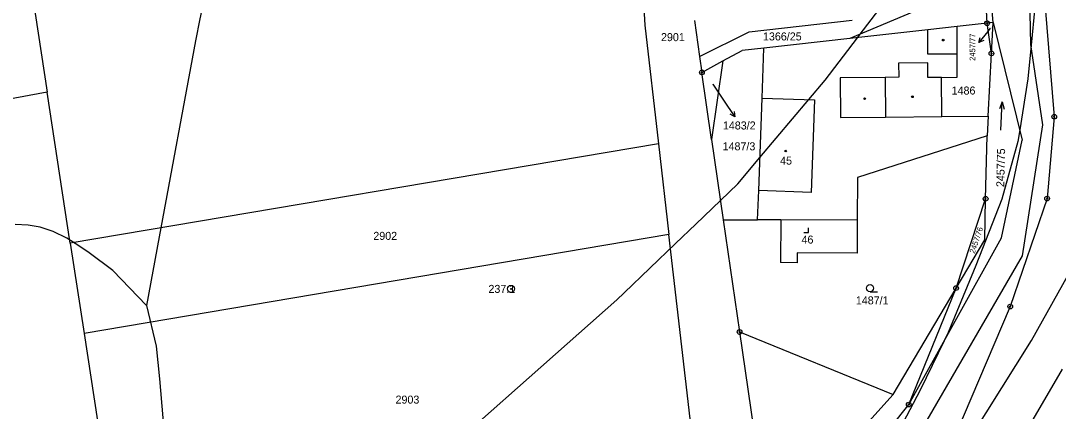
# Model space of a CAD drawing. Extents: x -546762 to -540209, y -1046851 to -1035694.
# Drawn here: x -542845.1 to -542624.6, y -1039875.2 to -1039792.3 of the extents above; entities that cross this region are included whole.
import ezdxf

# ---------------------------------------------------------------- set-up
doc = ezdxf.new("R2010")
doc.units = 0
for name, color, linetype in [('Vrstva 1', 7, 'Continuous'), ('Vrstva 16', 7, 'Continuous'), ('Vrstva 17', 7, 'Continuous'), ('Vrstva 18', 7, 'Continuous'), ('Vrstva 19', 7, 'Continuous'), ('Vrstva 24', 7, 'Continuous'), ('Vrstva 25', 7, 'Continuous'), ('Vrstva 3', 7, 'Continuous'), ('Vrstva 37', 7, 'Continuous'), ('Vrstva 4', 7, 'Continuous'), ('Vrstva 52', 7, 'Continuous')]:
    doc.layers.add(name, color=color, linetype=linetype)

msp = doc.modelspace()

# ---------------------------------------------------------------- linework, layer by layer
at = {"layer": 'Vrstva 1'}
for p, q in [((-542630.45, -1039797.36), (-542631.14, -1039769.78)), ((-542640.24, -1039783.98), (-542668.91, -1039796.07)), ((-542639.75, -1039792.83), (-542640.24, -1039783.98)), ((-542627.51, -1039788.55), (-542625.49, -1039812.67)), ((-542639.75, -1039792.83), (-542646.13, -1039793.54)), ((-542638.5, -1039792.69), (-542639.75, -1039792.83)), ((-542638.84, -1039799.24), (-542639.75, -1039792.83)), ((-542638.84, -1039799.24), (-542638.5, -1039792.69)), ((-542700.85, -1039799.89), (-542690.32, -1039794.61)), ((-542639.53, -1039812.53), (-542638.84, -1039799.24)), ((-542700.36, -1039803.26), (-542695.88, -1039800.82)), ((-542695.88, -1039800.82), (-542698.29, -1039817.53)), ((-542625.49, -1039812.67), (-542627.02, -1039830.05)), ((-542640.07, -1039830.1), (-542639.75, -1039816.75)), ((-542646.36, -1039849.07), (-542640.07, -1039830.1)), ((-542640.27, -1039838.79), (-542640.07, -1039830.1)), ((-542627.02, -1039830.05), (-542634.84, -1039852.98)), ((-542695.82, -1039834.54), (-542688.52, -1039834.57)), ((-542646.36, -1039849.07), (-542640.27, -1039838.79)), ((-542659.73, -1039871.65), (-542646.36, -1039849.07)), ((-542656.42, -1039873.8), (-542646.36, -1039849.07)), ((-542634.84, -1039852.98), (-542648.26, -1039884.44)), ((-542692.36, -1039858.38), (-542659.73, -1039871.65)), ((-542659.73, -1039871.65), (-542686.58, -1039901.44)), ((-542681, -1039904.7), (-542656.42, -1039873.8))]:
    msp.add_line(p, q, dxfattribs=at)
for points in [[(-542860.51, -1039670.07), (-542839.48, -1039807.43)], [(-542714.22, -1039763.64), (-542712.47, -1039793.24)], [(-542638.5, -1039792.69), (-542639.24, -1039783.56)], [(-542712.47, -1039793.24), (-542709.57, -1039818.4)], [(-542701.96, -1039792.23), (-542700.85, -1039799.89)], [(-542690.32, -1039794.61), (-542668.4, -1039792.2)], [(-542638.5, -1039792.69), (-542632.29, -1039817.63)], [(-542652.38, -1039794.24), (-542668.91, -1039796.07)], [(-542646.13, -1039793.54), (-542652.38, -1039794.24)], [(-542646.13, -1039799.39), (-542646.13, -1039793.54)], [(-542668.91, -1039796.07), (-542687.19, -1039798.1)], [(-542627.94, -1039814.42), (-542630.45, -1039797.36)], [(-542700.85, -1039799.89), (-542700.36, -1039803.26)], [(-542695.88, -1039800.82), (-542691.8, -1039798.61)], [(-542687.19, -1039798.1), (-542691.8, -1039798.61)], [(-542687.58, -1039808.74), (-542687.19, -1039798.1)], [(-542646.13, -1039804.29), (-542646.13, -1039799.39)], [(-542698.29, -1039817.53), (-542700.36, -1039803.26)], [(-542649.43, -1039804.32), (-542646.13, -1039804.29)], [(-542649.35, -1039812.62), (-542649.43, -1039804.32)], [(-542839.48, -1039807.43), (-543026.23, -1039842.05)], [(-542834.56, -1039839.52), (-542839.48, -1039807.43)], [(-542688.29, -1039828.37), (-542687.58, -1039808.74)], [(-542649.35, -1039812.62), (-542639.53, -1039812.53)], [(-542639.53, -1039812.53), (-542639.75, -1039816.75)], [(-542632.27, -1039842.18), (-542627.94, -1039814.42)], [(-542698.29, -1039817.53), (-542695.82, -1039834.54)], [(-542639.75, -1039816.75), (-542667.33, -1039825.6)], [(-542709.57, -1039818.4), (-542834.56, -1039839.52)], [(-542709.57, -1039818.4), (-542707.35, -1039837.71)], [(-542636.69, -1039838.37), (-542632.29, -1039817.63)], [(-542667.33, -1039825.6), (-542667.37, -1039834.65)], [(-542688.52, -1039834.57), (-542688.29, -1039828.37)], [(-542695.82, -1039834.54), (-542692.36, -1039858.38)], [(-542683.62, -1039834.59), (-542688.52, -1039834.57)], [(-542683.62, -1039834.59), (-542683.65, -1039843.65)], [(-542667.37, -1039834.65), (-542683.62, -1039834.59)], [(-542667.37, -1039834.65), (-542667.4, -1039841.65)], [(-542834.56, -1039839.52), (-542831.63, -1039858.72)], [(-542707.35, -1039837.71), (-542831.63, -1039858.72)], [(-542702.85, -1039876.81), (-542707.35, -1039837.71)], [(-542656.42, -1039873.8), (-542636.69, -1039838.37)], [(-542667.4, -1039841.65), (-542680.15, -1039841.6)], [(-542680.15, -1039841.6), (-542680.15, -1039843.66)], [(-542630.3, -1039860.17), (-542619, -1039839.94)], [(-542680.15, -1039843.66), (-542683.65, -1039843.65)], [(-542652.47, -1039877.09), (-542632.27, -1039842.18)], [(-542831.63, -1039858.72), (-542822.48, -1039918.48)], [(-542692.36, -1039858.38), (-542686.99, -1039895.36)], [(-542658.86, -1039905.72), (-542630.3, -1039860.17)], [(-542629.96, -1039876.96), (-542623.71, -1039866.26)]]:
    msp.add_lwpolyline(points, dxfattribs=at)
at = {"layer": 'Vrstva 16'}
for p, q in [((-542639.64, -1039794.58), (-542641.5, -1039796.94)), ((-542695.06, -1039810.2), (-542693.38, -1039812.68))]:
    msp.add_line(p, q, dxfattribs=at)
for points in [[(-542639.09, -1039793.88), (-542639.64, -1039794.58)], [(-542640.48, -1039796.46), (-542641.5, -1039796.94), (-542641.27, -1039795.84)], [(-542698.06, -1039805.78), (-542695.06, -1039810.2)], [(-542693.52, -1039811.57), (-542693.38, -1039812.68), (-542694.35, -1039812.14)]]:
    msp.add_lwpolyline(points, dxfattribs=at)
at = {"layer": 'Vrstva 24'}
for centre, radius in [((-542639.75, -1039792.83), 0.5), ((-542639.75, -1039792.83), 0.1), ((-542638.84, -1039799.24), 0.5), ((-542638.84, -1039799.24), 0.1), ((-542700.36, -1039803.26), 0.5), ((-542700.36, -1039803.26), 0.1), ((-542625.49, -1039812.67), 0.5), ((-542625.49, -1039812.67), 0.1), ((-542640.07, -1039830.1), 0.5), ((-542640.07, -1039830.1), 0.1), ((-542627.02, -1039830.05), 0.5), ((-542627.02, -1039830.05), 0.1), ((-542740.91, -1039849.23), 0.75), ((-542740.91, -1039849.23), 0.1), ((-542646.36, -1039849.07), 0.5), ((-542646.36, -1039849.07), 0.1), ((-542634.84, -1039852.98), 0.5), ((-542634.84, -1039852.98), 0.1), ((-542692.36, -1039858.38), 0.5), ((-542692.36, -1039858.38), 0.1), ((-542656.42, -1039873.8), 0.5), ((-542656.42, -1039873.8), 0.1)]:
    msp.add_circle(centre, radius, dxfattribs=at)
at = {"layer": 'Vrstva 25'}
msp.add_line((-542664.64, -1039849.82), (-542663.04, -1039849.82), dxfattribs=at)
for points in [[(-542636.88, -1039815.51), (-542636.56, -1039809.51), (-542637.14, -1039810.99)], [(-542636.56, -1039809.51), (-542636.14, -1039811.04)], [(-542678.7, -1039837.28), (-542677.7, -1039837.28), (-542677.7, -1039836.28)]]:
    msp.add_lwpolyline(points, dxfattribs=at)
for centre, radius in [((-542649.08, -1039796.4), 0.175), ((-542665.78, -1039808.85), 0.175), ((-542655.62, -1039808.44), 0.175), ((-542682.55, -1039819.96), 0.175), ((-542664.64, -1039849.07), 0.75)]:
    msp.add_circle(centre, radius, dxfattribs=at)
at = {"layer": 'Vrstva 3'}
for points in [[(-542688.29, -1039828.37), (-542687.58, -1039808.74)], [(-542687.58, -1039808.74), (-542676.45, -1039809.09)], [(-542676.45, -1039809.09), (-542677.15, -1039828.79)], [(-542677.15, -1039828.79), (-542688.29, -1039828.37)]]:
    msp.add_lwpolyline(points, dxfattribs=at)
at = {"layer": 'Vrstva 37'}
msp.add_circle((-542682.55, -1039819.96), 0.175, dxfattribs=at)
at = {"layer": 'Vrstva 4'}
for points in [[(-542652.38, -1039799.39), (-542652.38, -1039794.24)], [(-542646.13, -1039799.39), (-542652.38, -1039799.39)], [(-542652.36, -1039801.24), (-542658.56, -1039801.3)], [(-542658.56, -1039801.3), (-542658.53, -1039804.3)], [(-542652.33, -1039804.34), (-542652.36, -1039801.24)], [(-542658.53, -1039804.3), (-542661.42, -1039804.33)], [(-542661.42, -1039804.33), (-542670.98, -1039804.41)], [(-542670.98, -1039804.41), (-542670.9, -1039812.81)], [(-542661.42, -1039804.33), (-542661.34, -1039812.73)], [(-542649.43, -1039804.32), (-542652.33, -1039804.34)], [(-542687.58, -1039808.74), (-542676.45, -1039809.09)], [(-542676.45, -1039809.09), (-542677.15, -1039828.79)], [(-542670.9, -1039812.81), (-542661.34, -1039812.73)], [(-542661.34, -1039812.73), (-542649.35, -1039812.62)], [(-542677.15, -1039828.79), (-542688.29, -1039828.37)]]:
    msp.add_lwpolyline(points, dxfattribs=at)
at = {"layer": 'Vrstva 52'}
for points in [[(-542790.1, -1039731.47), (-542791.6, -1039733.8), (-542793.99, -1039738.66), (-542796.01, -1039743.79), (-542798.25, -1039751.11), (-542801.69, -1039765.76), (-542803.05, -1039772.42), (-542803.9, -1039776.63), (-542807.22, -1039792.94), (-542807.74, -1039795.48), (-542807.96, -1039796.54), (-542815.66, -1039838.18), (-542818.36, -1039852.76)], [(-542799.7, -1039922.92), (-542766.24, -1039893.88), (-542718.4, -1039851.52), (-542716.86, -1039850.04), (-542705.95, -1039839.57), (-542701.66, -1039835.46), (-542696.42, -1039830.43), (-542692.73, -1039826.9), (-542688.04, -1039821.34), (-542674.17, -1039804.93), (-542667.3, -1039795.89), (-542666.74, -1039795.15), (-542662.79, -1039789.96), (-542661.5, -1039788.26), (-542660.05, -1039786.36), (-542658.15, -1039783.99), (-542652.27, -1039776.67), (-542648.29, -1039771.72), (-542645.15, -1039767.8), (-542640.36, -1039762.76), (-542631.55, -1039753.5), (-542628.91, -1039750.73), (-542627.53, -1039749.28)], [(-542629.64, -1039789.41), (-542630.43, -1039797.49), (-542631.13, -1039804.65), (-542632.83, -1039815.46), (-542633.22, -1039817.95), (-542636.66, -1039830.21), (-542642.19, -1039844.26), (-542648, -1039858.46), (-542648.87, -1039860.24), (-542653.98, -1039870.71), (-542659.06, -1039880.42), (-542665.78, -1039889.99), (-542673.99, -1039900), (-542685.49, -1039911.96), (-542689.65, -1039915.57), (-542690.58, -1039916.38), (-542701.33, -1039925.71), (-542705.72, -1039928.84), (-542714.69, -1039935.24), (-542723.31, -1039940.76), (-542725.89, -1039942.42), (-542735.08, -1039948.31)], [(-542818.36, -1039852.76), (-542825.53, -1039845.31), (-542830.57, -1039841.55), (-542832.77, -1039840.1), (-542835.29, -1039838.44), (-542838.16, -1039837.03), (-542840.94, -1039836.15), (-542843.48, -1039835.71), (-542846.26, -1039835.56)], [(-542818.36, -1039852.76), (-542816.32, -1039861.42), (-542815.63, -1039868.34), (-542814.87, -1039876.62), (-542814.27, -1039884.31), (-542814.35, -1039893.44), (-542815.29, -1039904.12), (-542817.08, -1039917.86), (-542818.25, -1039926.9), (-542818.86, -1039931.59), (-542819.85, -1039936.07), (-542820.83, -1039939.15), (-542821.28, -1039940.46), (-542821.91, -1039942.27)]]:
    msp.add_lwpolyline(points, dxfattribs=at)

# ---------------------------------------------------------------- texts
at = {"layer": 'Vrstva 16'}
msp.add_text('2457/77', height=1.2, rotation=90, dxfattribs=at).set_placement((-542642.28, -1039800.81))
msp.add_text('1483/2', height=1.7, dxfattribs=at).set_placement((-542695.9, -1039815.38))
at = {"layer": 'Vrstva 17'}
msp.add_text('237.1', height=1.7, dxfattribs=at).set_placement((-542745.71, -1039850.08))
at = {"layer": 'Vrstva 18'}
for s, height, p in [('2901', 1.7, (-542709.05, -1039796.62)), ('1366/25', 1.7, (-542687.38, -1039796.47)), ('2457/77', 0.1, (-542639.09, -1039793.88)), ('1483/2', 0.1, (-542698.27, -1039805.78)), ('1486', 1.7, (-542647.3, -1039807.96)), ('1487/3', 1.7, (-542695.96, -1039819.8)), ('2902', 1.7, (-542770.17, -1039838.82)), ('1487/1', 1.7, (-542667.65, -1039852.52)), ('2903', 1.7, (-542765.45, -1039873.59))]:
    msp.add_text(s, height=height, dxfattribs=at).set_placement(p)
for s, height, rotation, p in [('2457/75', 1.7, 88.6485, (-542636.12, -1039827.63)), ('2457/76', 1.2, 71.6454, (-542642.41, -1039841.83))]:
    msp.add_text(s, height=height, rotation=rotation, dxfattribs=at).set_placement(p)
at = {"layer": 'Vrstva 19'}
for s, p in [('45', (-542683.74, -1039822.84)), ('46', (-542679.19, -1039839.61))]:
    msp.add_text(s, height=1.7, dxfattribs=at).set_placement(p)

doc.saveas('drawing.dxf')
